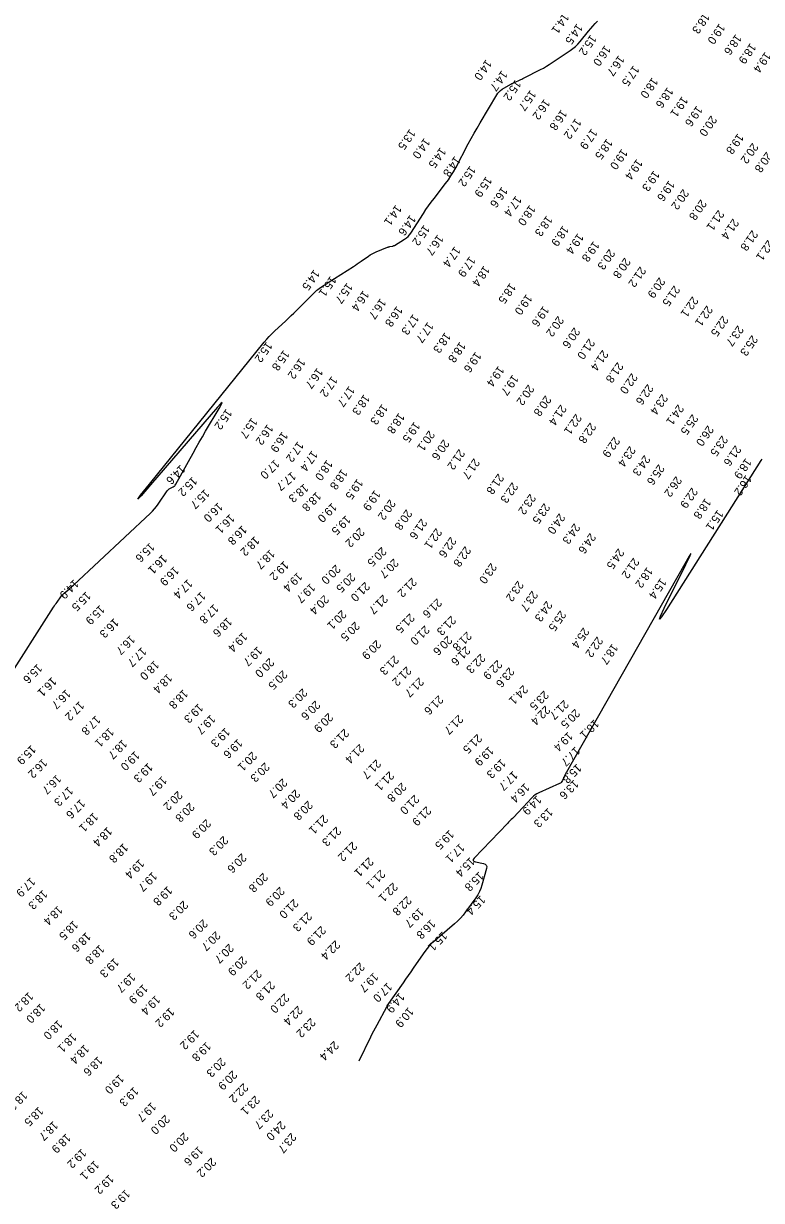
# Model space of a CAD drawing. Extents: x 988130 to 1132882, y 654656 to 841453.
# Drawn here: x 1028631 to 1029079, y 826619 to 827333 of the extents above; entities that cross this region are included whole.
import ezdxf

# ---------------------------------------------------------------- set-up
doc = ezdxf.new("R2010")
doc.units = 0
doc.layers.add('V-TOPO-MAJR', color=7, linetype='Continuous')
doc.layers.add('V-TOPO-SOUN', color=7, linetype='Continuous')

msp = doc.modelspace()

# ---------------------------------------------------------------- linework, layer by layer
at = {"layer": 'V-TOPO-MAJR'}
for points in [[(1028620.2, 826933.15), (1028649.44, 826979.2), (1028649.95, 826979.99), (1028650.47, 826980.77), (1028651, 826981.54), (1028651.54, 826982.31), (1028653.81, 826985.47), (1028654.34, 826986.16), (1028654.91, 826986.8), (1028655.51, 826987.41), (1028656.16, 826987.99), (1028658.84, 826990.2), (1028659.5, 826990.75), (1028660.16, 826991.32), (1028660.81, 826991.9), (1028661.45, 826992.49), (1028708.15, 827036.27), (1028709.44, 827037.54), (1028710.66, 827038.88), (1028711.8, 827040.28), (1028712.86, 827041.75), (1028718.41, 827049.79), (1028718.75, 827050.24), (1028719.14, 827050.63), (1028719.57, 827050.96), (1028720.05, 827051.25), (1028722.05, 827052.31), (1028722.52, 827052.6), (1028722.94, 827052.95), (1028723.3, 827053.36), (1028723.6, 827053.82), (1028734.06, 827072.78), (1028735.91, 827076.09), (1028737.79, 827079.39), (1028739.69, 827082.67), (1028741.63, 827085.94), (1028749.94, 827099.81), (1028751.4, 827102.4), (1028751.7, 827103.4), (1028750.85, 827102.8), (1028748.85, 827100.6), (1028708.28, 827053.48), (1028702.53, 827046.87), (1028700.51, 827044.74), (1028702.24, 827047.1), (1028707.71, 827053.95), (1028777.23, 827140.02), (1028778.7, 827141.78), (1028780.24, 827143.49), (1028781.83, 827145.13), (1028783.49, 827146.72), (1028790.22, 827152.97), (1028791.9, 827154.54), (1028793.56, 827156.13), (1028795.2, 827157.73), (1028796.83, 827159.35), (1028807.84, 827170.43), (1028808.45, 827171.01), (1028809.08, 827171.55), (1028809.75, 827172.06), (1028810.44, 827172.54), (1028813.25, 827174.37), (1028813.96, 827174.83), (1028814.67, 827175.29), (1028815.37, 827175.74), (1028816.08, 827176.2), (1028831.38, 827186.06), (1028832.52, 827186.8), (1028833.66, 827187.56), (1028834.79, 827188.33), (1028835.91, 827189.11), (1028840.39, 827192.27), (1028841.51, 827193.01), (1028842.68, 827193.69), (1028843.88, 827194.3), (1028845.12, 827194.84), (1028851.99, 827197.6), (1028852.34, 827197.73), (1028852.68, 827197.84), (1028853.04, 827197.93), (1028853.39, 827198.01), (1028854.84, 827198.28), (1028855.19, 827198.36), (1028855.53, 827198.47), (1028855.86, 827198.62), (1028856.18, 827198.8), (1028862.36, 827202.62), (1028863.44, 827203.37), (1028864.42, 827204.23), (1028865.29, 827205.19), (1028866.07, 827206.26), (1028873.72, 827218.15), (1028875.26, 827220.49), (1028876.85, 827222.79), (1028878.5, 827225.05), (1028880.19, 827227.28), (1028887.21, 827236.3), (1028888.9, 827238.58), (1028890.48, 827240.92), (1028891.96, 827243.33), (1028893.34, 827245.81), (1028900.98, 827260.33), (1028902.72, 827263.58), (1028904.49, 827266.8), (1028906.31, 827270), (1028908.16, 827273.18), (1028918.2, 827290.12), (1028918.89, 827291.13), (1028919.69, 827292.04), (1028920.6, 827292.84), (1028921.62, 827293.53), (1028926.79, 827296.58), (1028927.43, 827296.95), (1028928.08, 827297.3), (1028928.74, 827297.62), (1028929.41, 827297.93), (1028932.11, 827299.13), (1028932.78, 827299.43), (1028933.45, 827299.74), (1028934.11, 827300.06), (1028934.77, 827300.39), (1028944.67, 827305.43), (1028946.52, 827306.41), (1028948.34, 827307.45), (1028950.12, 827308.54), (1028951.88, 827309.68), (1028962.75, 827317.04), (1028964.39, 827318.24), (1028965.94, 827319.54), (1028967.38, 827320.95), (1028968.74, 827322.47), (1028973.95, 827328.75), (1028975.27, 827330.31), (1028976.61, 827331.85), (1028977.98, 827333.36), (1028979.37, 827334.85)], [(1029078.93, 827069.05), (1029078.47, 827068.31), (1029021.17, 826977.9), (1029018.13, 826973.28), (1029016.89, 826971.87), (1029017.46, 826973.66), (1029019.84, 826978.65), (1029032.95, 827005.03), (1029035.36, 827010.01), (1029036.04, 827011.73), (1029035, 827010.2), (1029032.23, 827005.42), (1028960.55, 826879.18), (1028960.21, 826878.55), (1028959.88, 826877.91), (1028959.57, 826877.27), (1028959.27, 826876.62), (1028958.11, 826874), (1028957.78, 826873.39), (1028957.35, 826872.87), (1028956.83, 826872.45), (1028956.22, 826872.11), (1028943.86, 826866.62), (1028942.64, 826866.01), (1028941.5, 826865.29), (1028940.44, 826864.45), (1028939.46, 826863.51), (1028934.23, 826857.94), (1028934.03, 826857.72), (1028933.82, 826857.5), (1028933.61, 826857.27), (1028933.41, 826857.04), (1028932.59, 826856.13), (1028932.38, 826855.91), (1028932.18, 826855.68), (1028931.97, 826855.46), (1028931.75, 826855.24), (1028927.7, 826851.04), (1028926.95, 826850.27), (1028926.21, 826849.49), (1028925.46, 826848.72), (1028924.72, 826847.94), (1028904.58, 826826.99), (1028903.98, 826826.16), (1028903.89, 826825.5), (1028904.34, 826825), (1028905.3, 826824.66), (1028910.22, 826823.64), (1028911.25, 826823.26), (1028911.89, 826822.65), (1028912.14, 826821.8), (1028912, 826820.71), (1028909.18, 826810.58), (1028908.51, 826808.53), (1028907.68, 826806.57), (1028906.67, 826804.68), (1028905.49, 826802.87), (1028899.32, 826794.26), (1028897.81, 826792.29), (1028896.2, 826790.42), (1028894.47, 826788.65), (1028892.63, 826786.98), (1028880.71, 826776.81), (1028878.74, 826775.02), (1028876.9, 826773.1), (1028875.19, 826771.07), (1028873.61, 826768.91), (1028867.56, 826760.07), (1028866.04, 826757.86), (1028864.52, 826755.65), (1028862.99, 826753.45), (1028861.46, 826751.26), (1028851.67, 826737.29), (1028851.63, 826737.23), (1028851.6, 826737.16), (1028851.58, 826737.08), (1028851.57, 826737.01), (1028851.55, 826736.7), (1028851.54, 826736.62), (1028851.53, 826736.55), (1028851.5, 826736.48), (1028851.47, 826736.41), (1028845.47, 826725.59), (1028844.47, 826723.76), (1028843.5, 826721.91), (1028842.56, 826720.05), (1028841.64, 826718.18), (1028834.66, 826703.65)]]:
    msp.add_lwpolyline(points, dxfattribs=at)

# ---------------------------------------------------------------- texts
at = {"layer": 'V-TOPO-SOUN'}
for s, rotation, p in [('14.1 ', 235, (1028958.58, 827340.08)), ('18.3 ', 235, (1029043.87, 827340.16)), ('14.5 ', 235, (1028966.89, 827333.69)), ('19.0 ', 235, (1029053.23, 827333.78)), ('15.2 ', 235, (1028975.19, 827326.97)), ('18.6 ', 235, (1029063.18, 827327.27)), ('18.9 ', 235, (1029072.03, 827321.83)), ('16.0 ', 235, (1028983.81, 827320.54)), ('19.4 ', 235, (1029080.99, 827316.49)), ('14.0 ', 235, (1028911.74, 827311.89)), ('16.7 ', 235, (1028992.19, 827314.47)), ('17.5 ', 235, (1029001.17, 827308.32)), ('14.7 ', 235, (1028921.23, 827305.27)), ('18.0 ', 235, (1029012.51, 827300.96)), ('15.2 ', 235, (1028929.45, 827299.52)), ('15.7 ', 235, (1028938.58, 827293.38)), ('18.6 ', 235, (1029021.76, 827295.07)), ('16.2 ', 235, (1028947.05, 827287.94)), ('19.1 ', 235, (1029030.66, 827289.54)), ('16.8 ', 235, (1028957.39, 827281.52)), ('19.6 ', 235, (1029039.5, 827283.83)), ('17.2 ', 235, (1028966, 827276.19)), ('20.0 ', 235, (1029048.22, 827277.89)), ('13.5 ', 235, (1028865.45, 827269.69)), ('17.9 ', 235, (1028975.75, 827269.96)), ('19.8 ', 235, (1029064.45, 827267.02)), ('14.0 ', 235, (1028874.28, 827264.28)), ('14.5 ', 235, (1028883.98, 827258.57)), ('18.5 ', 235, (1028984.96, 827263.85)), ('19.0 ', 235, (1028994.07, 827257.67)), ('20.2 ', 235, (1029073.31, 827261.29)), ('14.8 ', 235, (1028892.75, 827253.29)), ('19.4 ', 235, (1029003.17, 827251.52)), ('20.8 ', 235, (1029081.78, 827255.91)), ('15.2 ', 235, (1028902.02, 827247.4)), ('19.3 ', 235, (1029013.48, 827244.52)), ('15.9 ', 235, (1028911.81, 827240.93)), ('19.6 ', 235, (1029022.64, 827238.48)), ('16.6 ', 235, (1028921.34, 827234.62)), ('17.4 ', 235, (1028929.79, 827229.21)), ('20.2 ', 235, (1029031.22, 827233.33)), ('14.1 ', 235, (1028857.03, 827223.73)), ('18.0 ', 235, (1028938.2, 827223.66)), ('20.8 ', 235, (1029041.95, 827226.96)), ('14.6 ', 235, (1028865.68, 827217.63)), ('18.3 ', 235, (1028948.47, 827217.17)), ('21.1 ', 235, (1029052.62, 827220.62)), ('21.4 ', 235, (1029061.51, 827215.34)), ('15.2 ', 235, (1028874.13, 827211.55)), ('18.9 ', 235, (1028958.4, 827211.14)), ('21.8 ', 235, (1029073.1, 827208.35)), ('16.7 ', 235, (1028882.38, 827205.63)), ('19.4 ', 235, (1028967.41, 827206.42)), ('19.8 ', 235, (1028976.93, 827201.7)), ('22.1 ', 235, (1029082.66, 827202.44)), ('17.4 ', 235, (1028892.72, 827198.5)), ('20.3 ', 235, (1028986.44, 827196.9)), ('17.9 ', 235, (1028901.79, 827192.47)), ('18.4 ', 235, (1028910.49, 827186.76)), ('20.8 ', 235, (1028995.83, 827191.66)), ('21.2 ', 235, (1029005.21, 827186.3)), ('14.5 ', 235, (1028807.35, 827184.43)), ('15.1 ', 235, (1028817.39, 827180.53)), ('20.9 ', 235, (1029016.82, 827179.71)), ('15.7 ', 235, (1028827.4, 827176.38)), ('16.4 ', 235, (1028837.26, 827171.75)), ('18.5 ', 235, (1028926.31, 827176.28)), ('21.5 ', 235, (1029025.83, 827174.74)), ('16.7 ', 235, (1028847.65, 827166.92)), ('19.0 ', 235, (1028936.22, 827169.49)), ('22.1 ', 235, (1029036.91, 827168.1)), ('16.8 ', 235, (1028857.61, 827162.26)), ('19.6 ', 235, (1028946.48, 827162.37)), ('22.1 ', 235, (1029045.65, 827162.59)), ('17.3 ', 235, (1028867.5, 827157.38)), ('17.7 ', 235, (1028876.37, 827152.58)), ('20.2 ', 235, (1028955.35, 827156.25)), ('22.5 ', 235, (1029055.19, 827156.4)), ('23.7 ', 235, (1029064.39, 827150.47)), ('18.3 ', 235, (1028886.83, 827146.31)), ('20.6 ', 235, (1028965.21, 827149.3)), ('25.3 ', 235, (1029073, 827144.6)), ('15.2 ', 235, (1028778.59, 827140.65)), ('18.8 ', 235, (1028895.88, 827140.57)), ('21.0 ', 235, (1028974.19, 827142.55)), ('15.8 ', 235, (1028788.97, 827135.62)), ('16.2 ', 235, (1028798.62, 827130.62)), ('19.6 ', 235, (1028905.36, 827134.53)), ('21.4 ', 235, (1028982.37, 827135.61)), ('16.7 ', 235, (1028809.3, 827124.74)), ('19.4 ', 235, (1028919.24, 827125.97)), ('21.8 ', 235, (1028991.46, 827128.25)), ('17.2 ', 235, (1028818.15, 827119.7)), ('19.7 ', 235, (1028927.88, 827120.62)), ('20.2 ', 235, (1028937.38, 827114.61)), ('22.0 ', 235, (1029000.06, 827121.57)), ('22.6 ', 235, (1029009.7, 827114.93)), ('17.7 ', 235, (1028828.62, 827113.71)), ('18.3 ', 235, (1028837.73, 827108.7)), ('20.8 ', 235, (1028947.73, 827108.01)), ('23.4 ', 235, (1029018.47, 827108.94)), ('18.3 ', 235, (1028848.66, 827102.81)), ('21.4 ', 235, (1028956.99, 827102.46)), ('24.1 ', 235, (1029028.15, 827102.6)), ('15.2 ', 235, (1028754.16, 827099.89)), ('15.7 ', 235, (1028769.56, 827094.54)), ('18.8 ', 235, (1028858.83, 827097.42)), ('22.1 ', 235, (1028966.19, 827096.86)), ('25.5 ', 235, (1029036.84, 827096.66)), ('16.2 ', 235, (1028779.16, 827090.58)), ('16.9 ', 235, (1028788.1, 827086.06)), ('19.5 ', 235, (1028868.21, 827092.06)), ('20.1 ', 235, (1028877.1, 827086.79)), ('22.8 ', 235, (1028974.92, 827091.55)), ('26.0 ', 235, (1029046.24, 827089.84)), ('17.2 ', 235, (1028797.58, 827080.15)), ('20.6 ', 235, (1028885.92, 827081.38)), ('22.9 ', 235, (1028989.41, 827082.99)), ('23.5 ', 235, (1029054.84, 827083.73)), ('17.4 ', 235, (1028806.15, 827074.6)), ('21.2 ', 235, (1028895.39, 827075.51)), ('23.4 ', 235, (1028998.87, 827077.32)), ('24.3 ', 235, (1029007.76, 827071.8)), ('21.6 ', 235, (1029062.94, 827077.8)), ('14.6 ', 225, (1028726.49, 827065.87)), ('17.0 ', 225, (1028783.61, 827069.17)), ('18.0 ', 235, (1028815.18, 827068.95)), ('21.7 ', 235, (1028904.39, 827069.84)), ('25.6 ', 235, (1029016.4, 827066.25)), ('18.9 ', 235, (1029069.23, 827069.97)), ('15.2 ', 225, (1028733.71, 827058.69)), ('17.7 ', 220, (1028793.98, 827061.61)), ('18.8 ', 235, (1028824.18, 827063.39)), ('19.5 ', 235, (1028833.62, 827057.45)), ('21.8 ', 235, (1028919.07, 827060.57)), ('26.2 ', 235, (1029026.95, 827059.04)), ('16.2 ', 235, (1029069.37, 827059.8)), ('15.7 ', 225, (1028741.16, 827051.09)), ('18.3 ', 220, (1028801.5, 827054.38)), ('19.9 ', 235, (1028844.17, 827050.62)), ('22.3 ', 235, (1028927.61, 827055.3)), ('22.9 ', 235, (1029036.56, 827052.14)), ('18.8 ', 225, (1028808.87, 827049.45)), ('20.2 ', 235, (1028853.32, 827045.01)), ('23.2 ', 235, (1028938.4, 827048.33)), ('18.8 ', 235, (1029044.71, 827045.64)), ('16.0 ', 225, (1028749.21, 827043.03)), ('16.1 ', 225, (1028756.42, 827036.02)), ('19.0 ', 225, (1028818.36, 827042.8)), ('20.8 ', 235, (1028863.37, 827038.89)), ('23.5 ', 235, (1028947, 827042.66)), ('24.0 ', 235, (1028956.14, 827036.47)), ('15.1 ', 235, (1029052.18, 827038.62)), ('16.8 ', 225, (1028763.85, 827029.14)), ('19.5 ', 225, (1028826.77, 827035.22)), ('21.6 ', 235, (1028872.47, 827033.29)), ('24.3 ', 235, (1028965.25, 827030.41)), ('18.2 ', 225, (1028771.5, 827022.49)), ('20.2 ', 225, (1028835.2, 827027.77)), ('22.1 ', 235, (1028881.47, 827027.55)), ('22.6 ', 235, (1028890.21, 827022.2)), ('24.6 ', 235, (1028974.83, 827024.55)), ('15.6 ', 225, (1028707.9, 827018.7)), ('18.7 ', 225, (1028780.79, 827014.56)), ('20.5 ', 225, (1028848.48, 827015.98)), ('22.8 ', 235, (1028899.04, 827016.55)), ('24.5 ', 235, (1028991.96, 827015.19)), ('16.1 ', 225, (1028715.48, 827011.39)), ('19.2 ', 225, (1028789.22, 827007.59)), ('20.7 ', 225, (1028855.82, 827009.02)), ('21.2 ', 235, (1029001.15, 827009.52)), ('16.9 ', 225, (1028722.65, 827004.34)), ('19.4 ', 225, (1028797.45, 827000.7)), ('20.0 ', 225, (1028820.61, 827005.3)), ('20.5 ', 225, (1028829.6, 827000.28)), ('23.0 ', 235, (1028914.67, 827006.38)), ('18.2 ', 235, (1029009.39, 827003.84)), ('14.9 ', 225, (1028661.85, 826996.36)), ('17.4 ', 225, (1028730.9, 826996.48)), ('19.7 ', 225, (1028805.31, 826993.98)), ('21.0 ', 225, (1028838.41, 826994.78)), ('21.2 ', 225, (1028866.84, 826997.42)), ('23.2 ', 235, (1028930.96, 826995.57)), ('15.4 ', 235, (1029017.61, 826997.15)), ('15.5 ', 225, (1028669.2, 826988.98)), ('17.6 ', 225, (1028738.83, 826988.91)), ('20.4 ', 225, (1028813.58, 826986.91)), ('21.7 ', 225, (1028849.3, 826987.12)), ('23.7 ', 235, (1028939.65, 826989.54)), ('15.9 ', 225, (1028677.64, 826980.76)), ('17.8 ', 225, (1028746.7, 826981.33)), ('21.6 ', 225, (1028882.07, 826984.84)), ('24.3 ', 235, (1028948.38, 826983.33)), ('16.3 ', 225, (1028686.16, 826972.75)), ('18.6 ', 225, (1028754.84, 826973.35)), ('20.1 ', 225, (1028824.19, 826977.77)), ('21.5 ', 225, (1028865.53, 826975.69)), ('21.3 ', 225, (1028890.63, 826974.23)), ('25.5 ', 235, (1028956.75, 826977.51)), ('20.5 ', 225, (1028832.27, 826970.78)), ('21.0 ', 225, (1028874.6, 826968.41)), ('21.8 ', 225, (1028900.14, 826964.68)), ('25.4 ', 235, (1028970.76, 826967.21)), ('16.7 ', 225, (1028696.05, 826962.56)), ('19.4 ', 225, (1028764.1, 826964.18)), ('20.9 ', 225, (1028845.21, 826959.62)), ('20.6 ', 225, (1028888.38, 826962.16)), ('22.2 ', 235, (1028979.13, 826961.7)), ('17.7 ', 225, (1028702.92, 826955.23)), ('19.7 ', 225, (1028773.2, 826955.64)), ('21.3 ', 225, (1028855.98, 826950.24)), ('21.6 ', 225, (1028899.33, 826955.86)), ('22.3 ', 225, (1028908.45, 826951.25)), ('18.7 ', 235, (1028988.27, 826957.39)), ('15.6 ', 225, (1028639.75, 826945.09)), ('18.0 ', 225, (1028710.57, 826947.14)), ('20.0 ', 225, (1028780.41, 826948.68)), ('21.2 ', 225, (1028863.59, 826943.56)), ('22.9 ', 225, (1028918.69, 826947.47)), ('23.6 ', 230, (1028925.72, 826943.06)), ('16.1 ', 225, (1028648.46, 826937.06)), ('18.4 ', 225, (1028718.57, 826939.15)), ('20.5 ', 225, (1028788.41, 826941.29)), ('21.7 ', 225, (1028871.15, 826936.87)), ('16.7 ', 225, (1028657, 826929.58)), ('18.8 ', 225, (1028728.15, 826929.65)), ('20.3 ', 225, (1028800.5, 826930.23)), ('24.1 ', 225, (1028934.29, 826932.24)), ('23.5 ', 225, (1028946.9, 826928.85)), ('17.2 ', 225, (1028665.19, 826922.48)), ('20.6 ', 225, (1028808.31, 826922.83)), ('21.6 ', 225, (1028882.97, 826926.06)), ('21.7 ', 225, (1028959, 826923.18)), ('19.3 ', 225, (1028737.33, 826921.06)), ('20.9 ', 225, (1028816.09, 826915.32)), ('22.4 ', 225, (1028947.75, 826919.78)), ('20.5 ', 225, (1028965.81, 826917.74)), ('17.8 ', 225, (1028675.11, 826913.71)), ('19.7 ', 225, (1028744.76, 826914.23)), ('21.7 ', 225, (1028895.01, 826914.22)), ('18.1 ', 225, (1028977.39, 826911.38)), ('18.1 ', 225, (1028683.24, 826906.44)), ('19.3 ', 225, (1028753.57, 826906.36)), ('21.3 ', 225, (1028825.8, 826905.7)), ('21.5 ', 225, (1028906.45, 826902.57)), ('19.4 ', 225, (1028961.5, 826903.84)), ('15.9 ', 225, (1028635.9, 826895.8)), ('18.7 ', 225, (1028691.24, 826899.23)), ('19.6 ', 225, (1028761.16, 826899.61)), ('21.4 ', 225, (1028835.08, 826896.52)), ('19.9 ', 225, (1028913.55, 826895.03)), ('17.7 ', 225, (1028965.95, 826894.84)), ('16.2 ', 225, (1028642.8, 826887.63)), ('19.0 ', 225, (1028698.87, 826892.19)), ('20.1 ', 225, (1028769.9, 826891.83)), ('21.7 ', 225, (1028845.17, 826887.16)), ('19.3 ', 225, (1028920.86, 826887.46)), ('19.3 ', 225, (1028706.79, 826884.95)), ('20.3 ', 225, (1028777.6, 826885.22)), ('21.1 ', 225, (1028853.11, 826879.92)), ('17.7 ', 225, (1028928.17, 826880.08)), ('15.8 ', 225, (1028966.86, 826884.45)), ('16.7 ', 225, (1028651.27, 826877.9)), ('19.7 ', 225, (1028715.31, 826877.01)), ('20.7 ', 225, (1028788.36, 826875.6)), ('20.8 ', 225, (1028860.56, 826873.1)), ('16.4 ', 225, (1028935.29, 826872.72)), ('13.6 ', 225, (1028965.03, 826874.8)), ('17.3 ', 225, (1028658.49, 826870.62)), ('20.2 ', 225, (1028724.77, 826868.05)), ('20.4 ', 225, (1028796.09, 826868.9)), ('21.0 ', 225, (1028868.35, 826865.63)), ('14.9 ', 225, (1028942.55, 826865.25)), ('17.6 ', 225, (1028665.78, 826863.02)), ('20.8 ', 225, (1028732.05, 826860.91)), ('20.8 ', 225, (1028803.77, 826862.07)), ('21.9 ', 225, (1028875.65, 826858.68)), ('13.3 ', 225, (1028949.41, 826857.67)), ('18.1 ', 225, (1028673.64, 826854.87)), ('20.9 ', 225, (1028742.04, 826850.89)), ('21.1 ', 225, (1028813.06, 826853.6)), ('18.4 ', 225, (1028682.14, 826846.09)), ('21.3 ', 225, (1028820.99, 826846.3)), ('19.5 ', 225, (1028889.48, 826844.33)), ('18.8 ', 225, (1028691.83, 826836.2)), ('20.3 ', 225, (1028752.47, 826840.65)), ('21.2 ', 225, (1028830.7, 826837.17)), ('17.1 ', 225, (1028895.89, 826836.22)), ('20.6 ', 225, (1028763.59, 826830.09)), ('19.4 ', 225, (1028701.63, 826826.56)), ('21.1 ', 225, (1028840.63, 826827.68)), ('15.4 ', 225, (1028902.08, 826827.72)), ('17.9 ', 225, (1028635.53, 826815.48)), ('19.7 ', 225, (1028709.39, 826818.86)), ('20.8 ', 225, (1028776.55, 826818.31)), ('21.1 ', 225, (1028847.75, 826820.2)), ('15.8 ', 225, (1028907.52, 826819)), ('18.3 ', 225, (1028642.89, 826807.92)), ('19.8 ', 225, (1028718.64, 826810.19)), ('20.9 ', 225, (1028786.69, 826809.82)), ('22.1 ', 225, (1028855.32, 826812.43)), ('20.3 ', 225, (1028728.18, 826801.41)), ('21.0 ', 225, (1028795.09, 826802.43)), ('22.8 ', 225, (1028863.73, 826804.19)), ('15.4 ', 225, (1028908.47, 826804.53)), ('18.4 ', 225, (1028652.11, 826798.4)), ('21.3 ', 225, (1028803.31, 826794.52)), ('19.7 ', 225, (1028871.1, 826797.05)), ('18.5 ', 225, (1028661.51, 826789.38)), ('20.6 ', 225, (1028740.09, 826790.14)), ('21.9 ', 225, (1028811.73, 826786.08)), ('16.8 ', 225, (1028878.24, 826790.02)), ('18.6 ', 225, (1028669.2, 826782.17)), ('20.7 ', 225, (1028747.78, 826782.89)), ('15.1 ', 225, (1028885.35, 826782.69)), ('18.8 ', 225, (1028677.42, 826774.69)), ('20.7 ', 225, (1028755.85, 826775.24)), ('22.4 ', 225, (1028820.38, 826777.27)), ('19.3 ', 225, (1028686.25, 826766.56)), ('20.9 ', 225, (1028763.9, 826767.71)), ('19.7 ', 225, (1028696.28, 826757.48)), ('21.2 ', 225, (1028772.82, 826759.57)), ('22.2 ', 225, (1028835.29, 826763.87)), ('19.7 ', 225, (1028843.56, 826757.75)), ('19.9 ', 225, (1028703.77, 826750.69)), ('21.8 ', 225, (1028780.82, 826752.62)), ('17.0 ', 225, (1028851.96, 826751.69)), ('18.2 ', 225, (1028634.34, 826745.91)), ('19.4 ', 225, (1028711.29, 826743.94)), ('22.0 ', 225, (1028789.55, 826745.04)), ('14.9 ', 230, (1028859.16, 826745.52)), ('18.0 ', 225, (1028641.58, 826738.94)), ('19.2 ', 225, (1028719.93, 826736.47)), ('22.4 ', 225, (1028797.67, 826737.55)), ('10.9 ', 230, (1028864.65, 826736.72)), ('18.0 ', 225, (1028652.1, 826728.96)), ('23.2 ', 225, (1028805.48, 826730.2)), ('19.2 ', 225, (1028734.93, 826722.92)), ('18.1 ', 225, (1028660.55, 826721.09)), ('19.8 ', 225, (1028742.08, 826715.67)), ('24.4 ', 225, (1028819.57, 826716.18)), ('18.4 ', 225, (1028668.21, 826714.09)), ('18.6 ', 225, (1028676.34, 826706.89)), ('20.3 ', 225, (1028750.96, 826706.15)), ('19.0 ', 225, (1028689.3, 826695.94)), ('20.9 ', 225, (1028757.95, 826698.36)), ('19.3 ', 225, (1028698.14, 826688.34)), ('22.2 ', 225, (1028764.69, 826690.63)), ('18.3 ', 225, (1028630.76, 826685.83)), ('19.7 ', 225, (1028708.8, 826679.01)), ('23.1 ', 225, (1028771.69, 826683.08)), ('18.5 ', 225, (1028640.43, 826676.36)), ('23.7 ', 225, (1028779.86, 826674.73)), ('18.7 ', 225, (1028649.33, 826667.66)), ('20.0 ', 225, (1028717.11, 826671.45)), ('24.0 ', 225, (1028787.25, 826667.66)), ('18.9 ', 225, (1028657.02, 826660.06)), ('20.0 ', 225, (1028728.43, 826660.73)), ('23.7 ', 230, (1028793.46, 826660.54)), ('19.2 ', 225, (1028666.48, 826650.92)), ('19.6 ', 225, (1028737.26, 826652.39)), ('19.1 ', 225, (1028674.21, 826643.68)), ('20.2 ', 225, (1028745.17, 826645.42)), ('19.2 ', 225, (1028683.14, 826635.18)), ('19.3 ', 225, (1028692.99, 826626.11))]:
    msp.add_text(s, height=5, rotation=rotation, dxfattribs=at).set_placement(p)

doc.saveas('drawing.dxf')
